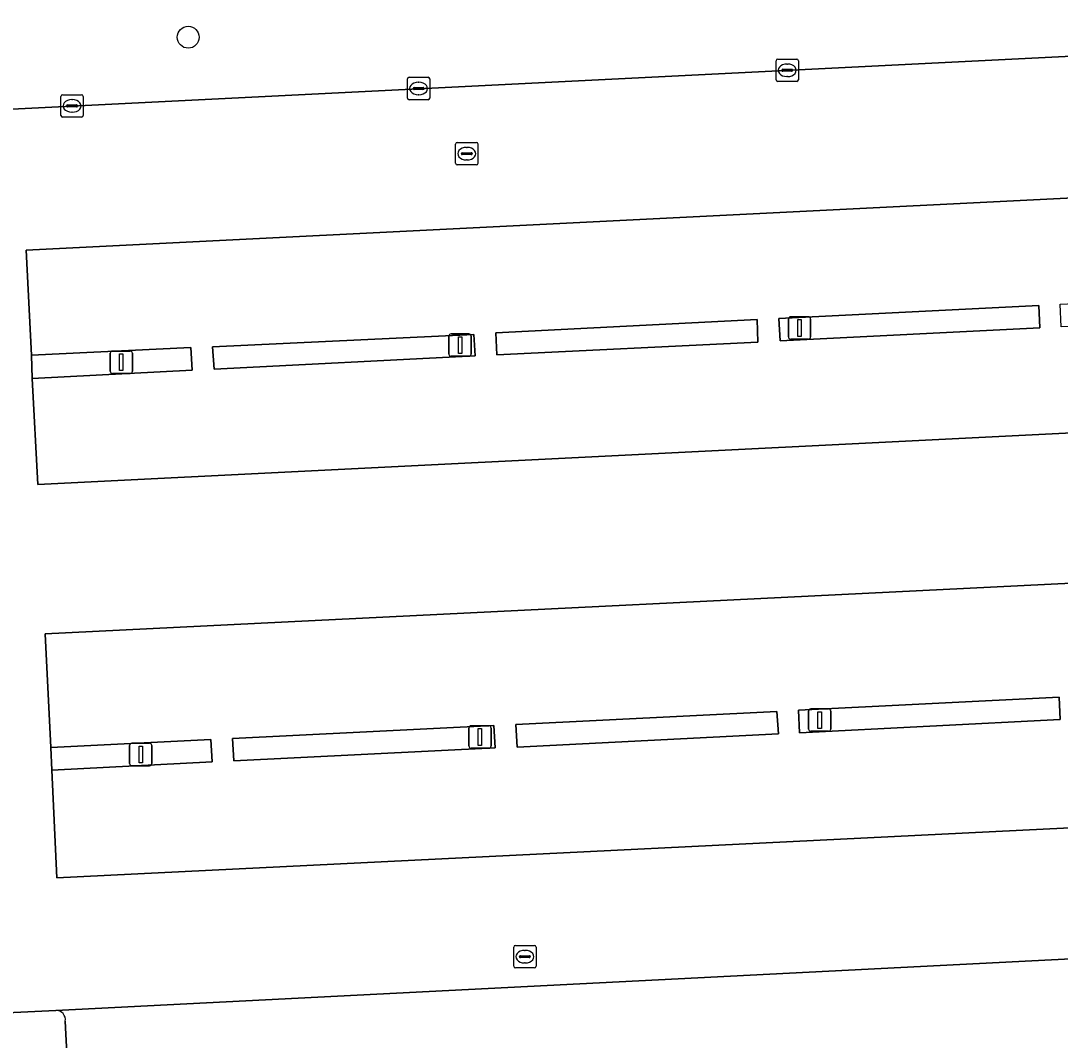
# Model space of a CAD drawing. Extents: x 160023 to 161302, y 384750 to 385707.
# Drawn here: x 160876.52 to 160922.93, y 385265.91 to 385311.42 of the extents above; entities that cross this region are included whole.
import ezdxf

# ---------------------------------------------------------------- set-up
doc = ezdxf.new("R2010")
doc.units = 0
for name, color, linetype in [('IMGEO_Boom', 7, 'Continuous'), ('IMGEO_Groenvoorziening', 7, 'Continuous'), ('IMGEO_Haag', 7, 'Continuous'), ('IMGEO_Kolk', 7, 'Continuous'), ('IMGEO_Lichtmast', 7, 'Continuous'), ('IMGEO_Parkeervlak_open', 7, 'Continuous'), ('IMGEO_Rijbaan_lokaal_open', 7, 'Continuous'), ('IMGEO_Rioolput', 7, 'Continuous')]:
    doc.layers.add(name, color=color, linetype=linetype)

msp = doc.modelspace()

# ---------------------------------------------------------------- linework, layer by layer
at = {"layer": 'IMGEO_Boom'}
msp.add_circle((160883.996, 385310.683), 0.489, dxfattribs=at)
at = {"layer": 'IMGEO_Groenvoorziening'}
for points in [[(160871.338, 385307.24), (160934.451, 385310.385), (160934.728, 385310.49), (160937.801, 385310.637), (160938.673, 385294.115), (160941.373, 385294.274), (160940.346, 385313.797)], [(160878.091, 385267.239), (160873.076, 385266.99), (160868.318, 385266.803)], [(160878.715, 385262.718), (160878.507, 385266.754)]]:
    msp.add_lwpolyline(points, dxfattribs=at)
for points in [[(160922.02, 385297.707), (160921.972, 385298.71), (160910.367, 385298.126), (160910.416, 385297.131)], [(160909.425, 385297.068), (160909.39, 385298.076), (160897.73, 385297.492), (160897.775, 385296.498)], [(160896.804, 385296.464), (160896.748, 385297.417), (160885.085, 385296.867), (160885.149, 385295.869)], [(160884.166, 385295.816), (160884.115, 385296.83), (160877.006, 385296.49), (160877.036, 385295.455)], [(160922.924, 385280.218), (160922.878, 385281.226), (160911.242, 385280.635), (160911.288, 385279.631)], [(160910.342, 385279.589), (160910.275, 385280.585), (160898.624, 385280.008), (160898.678, 385278.991)], [(160897.701, 385278.956), (160897.646, 385279.953), (160885.968, 385279.378), (160886.03, 385278.375)], [(160885.066, 385278.332), (160885.009, 385279.332), (160877.861, 385278.97), (160877.908, 385277.968)]]:
    msp.add_lwpolyline(points, close=True, dxfattribs=at)
msp.add_arc((160878.093, 385266.82), 0.419, 350.957, 90.2845, dxfattribs=at)
at = {"layer": 'IMGEO_Haag'}
for points in [[(160922.02, 385297.707), (160921.972, 385298.71), (160910.367, 385298.126), (160910.416, 385297.131)], [(160909.425, 385297.068), (160909.39, 385298.076), (160897.73, 385297.492), (160897.775, 385296.498)], [(160896.804, 385296.464), (160896.748, 385297.417), (160885.085, 385296.867), (160885.149, 385295.869)], [(160884.166, 385295.816), (160884.115, 385296.83), (160877.006, 385296.49), (160877.036, 385295.455)], [(160922.924, 385280.218), (160922.878, 385281.226), (160911.242, 385280.635), (160911.288, 385279.631)], [(160910.342, 385279.589), (160910.275, 385280.585), (160898.624, 385280.008), (160898.678, 385278.991)], [(160897.701, 385278.956), (160897.646, 385279.953), (160885.968, 385279.378), (160886.03, 385278.375)], [(160885.066, 385278.332), (160885.009, 385279.332), (160877.861, 385278.97), (160877.908, 385277.968)]]:
    msp.add_lwpolyline(points, close=True, dxfattribs=at)
at = {"layer": 'IMGEO_Kolk'}
for p, q in [((160910.238, 385308.782), (160910.238, 385309.634)), ((160910.313, 385309.708), (160911.165, 385309.708)), ((160910.726, 385309.488), (160910.751, 385309.488)), ((160911.239, 385309.634), (160911.239, 385308.782)), ((160893.781, 385307.968), (160893.781, 385308.82)), ((160893.856, 385308.894), (160894.708, 385308.894)), ((160894.782, 385308.82), (160894.782, 385307.968)), ((160910.497, 385309.202), (160910.497, 385309.214)), ((160910.935, 385309.165), (160910.537, 385309.165)), ((160910.54, 385309.251), (160910.938, 385309.251)), ((160910.749, 385308.928), (160910.724, 385308.928)), ((160910.981, 385309.214), (160910.981, 385309.202)), ((160894.04, 385308.388), (160894.04, 385308.4)), ((160894.478, 385308.351), (160894.08, 385308.351)), ((160894.083, 385308.437), (160894.481, 385308.437)), ((160894.269, 385308.674), (160894.294, 385308.674)), ((160894.524, 385308.4), (160894.524, 385308.388)), ((160911.165, 385308.708), (160910.313, 385308.708)), ((160878.31, 385307.191), (160878.31, 385308.043)), ((160878.385, 385308.117), (160879.237, 385308.117)), ((160878.798, 385307.897), (160878.823, 385307.897)), ((160879.311, 385308.043), (160879.311, 385307.191)), ((160894.708, 385307.894), (160893.856, 385307.894)), ((160894.292, 385308.114), (160894.267, 385308.114)), ((160878.569, 385307.611), (160878.569, 385307.623)), ((160879.007, 385307.574), (160878.609, 385307.574)), ((160878.612, 385307.66), (160879.01, 385307.66)), ((160879.053, 385307.623), (160879.053, 385307.611)), ((160879.237, 385307.117), (160878.385, 385307.117)), ((160878.821, 385307.337), (160878.796, 385307.337))]:
    msp.add_line(p, q, dxfattribs=at)
for points in [[(160910.238, 385308.782), (160910.238, 385309.634)], [(160910.313, 385309.708), (160911.165, 385309.708)], [(160911.239, 385309.634), (160911.239, 385308.782)], [(160893.781, 385307.968), (160893.781, 385308.82)], [(160893.856, 385308.894), (160894.708, 385308.894)], [(160894.782, 385308.82), (160894.782, 385307.968)], [(160911.165, 385308.708), (160910.313, 385308.708)], [(160878.31, 385307.191), (160878.31, 385308.043)], [(160878.385, 385308.117), (160879.237, 385308.117)], [(160879.311, 385308.043), (160879.311, 385307.191)], [(160894.708, 385307.894), (160893.856, 385307.894)], [(160879.237, 385307.117), (160878.385, 385307.117)]]:
    msp.add_lwpolyline(points, dxfattribs=at)
for centre, radius, start, end in [((160910.315, 385309.632), 0.0765, 91.552, 178.448), ((160910.315, 385309.632), 0.0765, 91.552, 178.448), ((160911.163, 385309.632), 0.0765, 1.552, 88.448), ((160911.163, 385309.632), 0.0765, 1.552, 88.448), ((160893.858, 385308.818), 0.0765, 91.552, 178.448), ((160893.858, 385308.818), 0.0765, 91.552, 178.448), ((160894.706, 385308.818), 0.0765, 1.552, 88.448), ((160894.706, 385308.818), 0.0765, 1.552, 88.448), ((160910.537, 385309.211), 0.0403, 85.8775, 175.7526), ((160910.534, 385309.201), 0.0366, 178.938, 274.7102), ((160910.938, 385309.208), 0.043, 264.8664, 352.4533), ((160910.942, 385309.213), 0.0386, 1.7309, 96.639), ((160894.08, 385308.397), 0.0403, 85.8775, 175.7526), ((160894.077, 385308.387), 0.0366, 178.938, 274.7102), ((160894.481, 385308.394), 0.043, 264.8664, 352.4533), ((160894.485, 385308.399), 0.0386, 1.7309, 96.639), ((160910.315, 385308.784), 0.0765, 181.552, 268.448), ((160910.315, 385308.784), 0.0765, 181.552, 268.448), ((160911.163, 385308.784), 0.0765, 271.552, 358.448), ((160911.163, 385308.784), 0.0765, 271.552, 358.448), ((160878.387, 385308.041), 0.0765, 91.552, 178.448), ((160878.387, 385308.041), 0.0765, 91.552, 178.448), ((160879.235, 385308.041), 0.0765, 1.552, 88.448), ((160879.235, 385308.041), 0.0765, 1.552, 88.448), ((160893.858, 385307.97), 0.0765, 181.552, 268.448), ((160893.858, 385307.97), 0.0765, 181.552, 268.448), ((160894.706, 385307.97), 0.0765, 271.552, 358.448), ((160894.706, 385307.97), 0.0765, 271.552, 358.448), ((160878.609, 385307.62), 0.0403, 85.8775, 175.7526), ((160878.606, 385307.61), 0.0366, 178.938, 274.7102), ((160879.01, 385307.617), 0.043, 264.8664, 352.4533), ((160879.014, 385307.622), 0.0386, 1.7309, 96.639), ((160878.387, 385307.193), 0.0765, 181.552, 268.448), ((160878.387, 385307.193), 0.0765, 181.552, 268.448), ((160879.235, 385307.193), 0.0765, 271.552, 358.448), ((160879.235, 385307.193), 0.0765, 271.552, 358.448)]:
    msp.add_arc(centre, radius, start, end, dxfattribs=at)
for centre, major_axis, ratio, start_param, end_param in [((160910.725, 385309.208), (-0.387, 0.002), 0.722429, 4.712389, 7.853982), ((160910.75, 385309.208), (-0.39, 0.002), 0.717154, 1.570796, 4.712389), ((160894.268, 385308.394), (-0.387, 0.002), 0.722429, 4.712389, 7.853982), ((160894.293, 385308.394), (-0.39, 0.002), 0.717154, 1.570796, 4.712389), ((160878.797, 385307.617), (-0.387, 0.002), 0.722429, 4.712389, 7.853982), ((160878.822, 385307.617), (-0.39, 0.002), 0.717154, 1.570796, 4.712389)]:
    msp.add_ellipse(centre, major_axis=major_axis, ratio=ratio, start_param=start_param, end_param=end_param, dxfattribs=at)
at = {"layer": 'IMGEO_Lichtmast'}
for p, q in [((160910.894, 385298.202), (160911.684, 385298.202)), ((160911.684, 385298.202), (160910.894, 385298.202)), ((160910.794, 385297.302), (160910.794, 385298.102)), ((160910.794, 385298.102), (160910.794, 385297.302)), ((160911.784, 385298.102), (160911.784, 385297.302)), ((160911.784, 385297.302), (160911.784, 385298.102)), ((160895.636, 385296.538), (160895.636, 385297.338)), ((160895.636, 385297.338), (160895.636, 385296.538)), ((160895.736, 385297.438), (160896.526, 385297.438)), ((160896.526, 385297.438), (160895.736, 385297.438)), ((160896.626, 385297.338), (160896.626, 385296.538)), ((160896.626, 385296.538), (160896.626, 385297.338)), ((160911.684, 385297.202), (160910.894, 385297.202)), ((160910.894, 385297.202), (160911.684, 385297.202)), ((160880.512, 385295.774), (160880.512, 385296.574)), ((160880.512, 385296.574), (160880.512, 385295.774)), ((160880.612, 385296.674), (160881.402, 385296.674)), ((160881.402, 385296.674), (160880.612, 385296.674)), ((160881.502, 385296.574), (160881.502, 385295.774)), ((160881.502, 385295.774), (160881.502, 385296.574)), ((160896.526, 385296.438), (160895.736, 385296.438)), ((160895.736, 385296.438), (160896.526, 385296.438)), ((160881.402, 385295.674), (160880.612, 385295.674)), ((160880.612, 385295.674), (160881.402, 385295.674)), ((160911.692, 385279.799), (160911.692, 385280.599)), ((160911.692, 385280.599), (160911.692, 385279.799)), ((160911.792, 385280.699), (160912.582, 385280.699)), ((160912.582, 385280.699), (160911.792, 385280.699)), ((160912.682, 385280.599), (160912.682, 385279.799)), ((160912.682, 385279.799), (160912.682, 385280.599)), ((160896.527, 385279.043), (160896.527, 385279.843)), ((160896.527, 385279.843), (160896.527, 385279.043)), ((160896.627, 385279.943), (160897.417, 385279.943)), ((160897.417, 385279.943), (160896.627, 385279.943)), ((160897.517, 385279.843), (160897.517, 385279.043)), ((160897.517, 385279.043), (160897.517, 385279.843)), ((160912.582, 385279.699), (160911.792, 385279.699)), ((160911.792, 385279.699), (160912.582, 385279.699)), ((160881.481, 385279.163), (160882.271, 385279.163)), ((160882.271, 385279.163), (160881.481, 385279.163)), ((160881.381, 385278.263), (160881.381, 385279.063)), ((160881.381, 385279.063), (160881.381, 385278.263)), ((160882.371, 385279.063), (160882.371, 385278.263)), ((160882.371, 385278.263), (160882.371, 385279.063)), ((160897.417, 385278.943), (160896.627, 385278.943)), ((160896.627, 385278.943), (160897.417, 385278.943)), ((160882.271, 385278.163), (160881.481, 385278.163)), ((160881.481, 385278.163), (160882.271, 385278.163))]:
    msp.add_line(p, q, dxfattribs=at)
for points in [[(160911.214, 385298.077), (160911.364, 385298.077), (160911.364, 385297.327), (160911.214, 385297.327), (160911.214, 385298.077)], [(160896.056, 385297.313), (160896.206, 385297.313), (160896.206, 385296.563), (160896.056, 385296.563), (160896.056, 385297.313)], [(160880.932, 385296.549), (160881.082, 385296.549), (160881.082, 385295.799), (160880.932, 385295.799), (160880.932, 385296.549)], [(160912.112, 385280.574), (160912.262, 385280.574), (160912.262, 385279.824), (160912.112, 385279.824), (160912.112, 385280.574)], [(160896.947, 385279.818), (160897.097, 385279.818), (160897.097, 385279.068), (160896.947, 385279.068), (160896.947, 385279.818)], [(160881.801, 385279.038), (160881.951, 385279.038), (160881.951, 385278.288), (160881.801, 385278.288), (160881.801, 385279.038)]]:
    msp.add_lwpolyline(points, dxfattribs=at)
for centre, start, end in [((160910.894, 385298.102), 90, 180), ((160910.894, 385298.102), 90, 180), ((160911.684, 385298.102), 0, 90), ((160911.684, 385298.102), 360, 90), ((160895.736, 385297.338), 90, 180), ((160895.736, 385297.338), 90, 180), ((160896.526, 385297.338), 0, 90), ((160896.526, 385297.338), 360, 90), ((160910.894, 385297.302), 180, 270), ((160910.894, 385297.302), 180, 270), ((160911.684, 385297.302), 270, 0), ((160911.684, 385297.302), 270, 0), ((160880.612, 385296.574), 90, 180), ((160880.612, 385296.574), 90, 180), ((160881.402, 385296.574), 0, 90), ((160881.402, 385296.574), 360, 90), ((160895.736, 385296.538), 180, 270), ((160895.736, 385296.538), 180, 270), ((160896.526, 385296.538), 270, 0), ((160896.526, 385296.538), 270, 0), ((160880.612, 385295.774), 180, 270), ((160880.612, 385295.774), 180, 270), ((160881.402, 385295.774), 270, 0), ((160881.402, 385295.774), 270, 0), ((160911.792, 385280.599), 90, 180), ((160911.792, 385280.599), 90, 180), ((160912.582, 385280.599), 0, 90), ((160912.582, 385280.599), 360, 90), ((160896.627, 385279.843), 90, 180), ((160896.627, 385279.843), 90, 180), ((160897.417, 385279.843), 0, 90), ((160897.417, 385279.843), 360, 90), ((160911.792, 385279.799), 180, 270), ((160911.792, 385279.799), 180, 270), ((160912.582, 385279.799), 270, 0), ((160912.582, 385279.799), 270, 0), ((160881.481, 385279.063), 90, 180), ((160881.481, 385279.063), 90, 180), ((160882.271, 385279.063), 0, 90), ((160882.271, 385279.063), 360, 90), ((160896.627, 385279.043), 180, 270), ((160896.627, 385279.043), 180, 270), ((160897.417, 385279.043), 270, 0), ((160897.417, 385279.043), 270, 0), ((160881.481, 385278.263), 180, 270), ((160881.481, 385278.263), 180, 270), ((160882.271, 385278.263), 270, 0), ((160882.271, 385278.263), 270, 0)]:
    msp.add_arc(centre, 0.1, start, end, dxfattribs=at)
at = {"layer": 'IMGEO_Parkeervlak_open'}
for points in [[(160877.036, 385295.455), (160877.289, 385290.718), (160930.317, 385293.365), (160930.082, 385298.102), (160922.975, 385297.748), (160922.927, 385298.768), (160930.013, 385299.1), (160929.772, 385303.831), (160876.76, 385301.178), (160877.006, 385296.49), (160884.115, 385296.83), (160884.166, 385295.816)], [(160910.416, 385297.131), (160910.367, 385298.126), (160921.972, 385298.71), (160922.02, 385297.707)], [(160897.775, 385296.498), (160897.73, 385297.492), (160909.39, 385298.076), (160909.425, 385297.068)], [(160885.149, 385295.869), (160885.085, 385296.867), (160896.748, 385297.417), (160896.804, 385296.464)], [(160930.922, 385281.638), (160930.656, 385286.673), (160877.609, 385284.051), (160877.861, 385278.97), (160885.009, 385279.332), (160885.066, 385278.332), (160877.908, 385277.968), (160878.132, 385273.15), (160931.213, 385275.776), (160930.97, 385280.627), (160924.017, 385280.279), (160923.957, 385281.285)], [(160911.288, 385279.631), (160911.242, 385280.635), (160922.878, 385281.226), (160922.924, 385280.218)], [(160898.678, 385278.991), (160898.624, 385280.008), (160910.275, 385280.585), (160910.342, 385279.589)], [(160886.03, 385278.375), (160885.968, 385279.378), (160897.646, 385279.953), (160897.701, 385278.956)]]:
    msp.add_lwpolyline(points, close=True, dxfattribs=at)
for points in [[(160937.139, 385265.47), (160936.873, 385270.226), (160878.091, 385267.239)], [(160878.507, 385266.754), (160878.715, 385262.718)]]:
    msp.add_lwpolyline(points, dxfattribs=at)
msp.add_arc((160878.093, 385266.82), 0.419, 350.957, 90.2845, dxfattribs=at)
at = {"layer": 'IMGEO_Rijbaan_lokaal_open'}
for points in [[(160934.451, 385310.385), (160871.338, 385307.24)], [(160871.051, 385306.93), (160871.133, 385305.204), (160873.076, 385266.99), (160878.091, 385267.239), (160936.873, 385270.226), (160935.917, 385288.052)]]:
    msp.add_lwpolyline(points, dxfattribs=at)
for points in [[(160877.006, 385296.49), (160876.76, 385301.178), (160929.772, 385303.831), (160930.013, 385299.1), (160930.082, 385298.102), (160930.317, 385293.365), (160877.289, 385290.718), (160877.036, 385295.455)], [(160930.97, 385280.627), (160931.213, 385275.776), (160878.132, 385273.15), (160877.908, 385277.968), (160877.861, 385278.97), (160877.609, 385284.051), (160930.656, 385286.673), (160930.922, 385281.638)]]:
    msp.add_lwpolyline(points, close=True, dxfattribs=at)
at = {"layer": 'IMGEO_Rioolput'}
for p, q in [((160895.932, 385305.06), (160895.932, 385305.912)), ((160896.007, 385305.986), (160896.859, 385305.986)), ((160896.42, 385305.766), (160896.445, 385305.766)), ((160896.933, 385305.912), (160896.933, 385305.06)), ((160896.191, 385305.48), (160896.191, 385305.492)), ((160896.629, 385305.443), (160896.231, 385305.443)), ((160896.234, 385305.529), (160896.632, 385305.529)), ((160896.443, 385305.206), (160896.418, 385305.206)), ((160896.675, 385305.492), (160896.675, 385305.48)), ((160896.859, 385304.986), (160896.007, 385304.986)), ((160898.526, 385269.211), (160898.526, 385270.063)), ((160898.601, 385270.137), (160899.453, 385270.137)), ((160899.014, 385269.917), (160899.039, 385269.917)), ((160899.527, 385270.063), (160899.527, 385269.211)), ((160898.785, 385269.631), (160898.785, 385269.643)), ((160899.223, 385269.594), (160898.825, 385269.594)), ((160898.828, 385269.68), (160899.226, 385269.68)), ((160899.037, 385269.357), (160899.012, 385269.357)), ((160899.269, 385269.643), (160899.269, 385269.631)), ((160899.453, 385269.137), (160898.601, 385269.137))]:
    msp.add_line(p, q, dxfattribs=at)
for points in [[(160895.932, 385305.06), (160895.932, 385305.912)], [(160896.007, 385305.986), (160896.859, 385305.986)], [(160896.933, 385305.912), (160896.933, 385305.06)], [(160896.859, 385304.986), (160896.007, 385304.986)], [(160898.526, 385269.211), (160898.526, 385270.063)], [(160898.601, 385270.137), (160899.453, 385270.137)], [(160899.527, 385270.063), (160899.527, 385269.211)], [(160899.453, 385269.137), (160898.601, 385269.137)]]:
    msp.add_lwpolyline(points, dxfattribs=at)
for centre, radius, start, end in [((160896.009, 385305.91), 0.0765, 91.552, 178.448), ((160896.009, 385305.91), 0.0765, 91.552, 178.448), ((160896.857, 385305.91), 0.0765, 1.552, 88.448), ((160896.857, 385305.91), 0.0765, 1.552, 88.448), ((160896.231, 385305.489), 0.0403, 85.8775, 175.7526), ((160896.228, 385305.479), 0.0366, 178.938, 274.7102), ((160896.632, 385305.486), 0.043, 264.8664, 352.4533), ((160896.636, 385305.491), 0.0386, 1.7309, 96.639), ((160896.009, 385305.062), 0.0765, 181.552, 268.448), ((160896.009, 385305.062), 0.0765, 181.552, 268.448), ((160896.857, 385305.062), 0.0765, 271.552, 358.448), ((160896.857, 385305.062), 0.0765, 271.552, 358.448), ((160898.603, 385270.061), 0.0765, 91.552, 178.448), ((160898.603, 385270.061), 0.0765, 91.552, 178.448), ((160899.451, 385270.061), 0.0765, 1.552, 88.448), ((160899.451, 385270.061), 0.0765, 1.552, 88.448), ((160898.825, 385269.64), 0.0403, 85.8775, 175.7526), ((160898.822, 385269.63), 0.0366, 178.938, 274.7102), ((160899.226, 385269.637), 0.043, 264.8664, 352.4533), ((160899.23, 385269.642), 0.0386, 1.7309, 96.639), ((160898.603, 385269.213), 0.0765, 181.552, 268.448), ((160898.603, 385269.213), 0.0765, 181.552, 268.448), ((160899.451, 385269.213), 0.0765, 271.552, 358.448), ((160899.451, 385269.213), 0.0765, 271.552, 358.448)]:
    msp.add_arc(centre, radius, start, end, dxfattribs=at)
for centre, major_axis, ratio, start_param, end_param in [((160896.419, 385305.486), (-0.387, 0.002), 0.722429, 4.712389, 7.853982), ((160896.444, 385305.486), (-0.39, 0.002), 0.717154, 1.570796, 4.712389), ((160899.013, 385269.637), (-0.387, 0.002), 0.722429, 4.712389, 7.853982), ((160899.038, 385269.637), (-0.39, 0.002), 0.717154, 1.570796, 4.712389)]:
    msp.add_ellipse(centre, major_axis=major_axis, ratio=ratio, start_param=start_param, end_param=end_param, dxfattribs=at)

doc.saveas('drawing.dxf')
